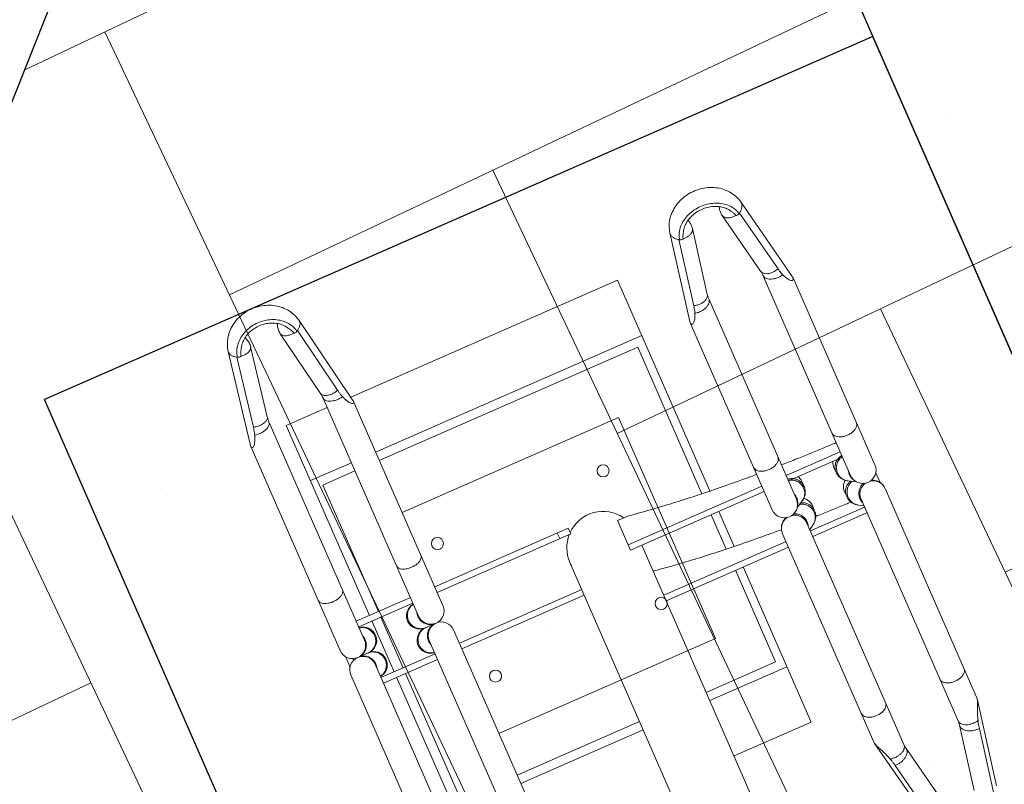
# Model space of a CAD drawing. Header units: metres. Extents: x 134157 to 138734, y 451157 to 455772.
# Tile 508 of 656: x 136619.93 to 136620.746, y 453798.794 to 453799.428. Entities that reach past the tile are written whole.
import ezdxf

# ---------------------------------------------------------------- set-up
doc = ezdxf.new("R2010")
doc.units = ezdxf.units.M
doc.linetypes.add('HIDDEN', pattern=[9.525, 6.35, -3.175])
doc.layers.add('-DR-alg-hulplijnen', color=210, linetype='Continuous', plot=False)
doc.layers.add('-DR-nw-gr-arc-gras', color=7, linetype='Continuous', true_color=0xb5d5a4)
for name, color, linetype in [('-DR-nw-inr-fietsparkeren Tulip enkele beugel', 2, 'Continuous'), ('-DR-nw-maatvoering', 3, 'Continuous'), ('-DR-nw-vh-kantverharding', 3, 'Continuous'), ('VELOPA-FIG15HIDDEN', 1, 'HIDDEN'), ('VELOPA-FIG25', 1, 'Continuous')]:
    doc.layers.add(name, color=color, linetype=linetype)
doc.layers.add('-DR-nw-vh-arc-sbs df bruinrood Broeder Alarmstraat', color=7, linetype='Continuous', lineweight=9, true_color=0xd8beb6)
doc.styles.add('2-5TXT', font='arial.ttf')
doc.styles.add('Drong', font='txt', dxfattribs={"height": 1.8})
doc.dimstyles.new('Drong', dxfattribs={"dimtxt": 1.8, "dimasz": 2.5, "dimexe": 0, "dimexo": 0, "dimgap": 0.9, "dimtad": 1, "dimzin": 0, "dimdsep": 46, "dimtxsty": 'Drong', "dimblk": 'dimblk-wit', "dimcen": 0, "dimse1": 1, "dimse2": 1, "dimclrd": 256, "dimclre": 1, "dimclrt": 7, "dimadec": 0, "dimazin": 0, "dimtfac": 1, "dimtmove": 0, "dimatfit": 3, "dimfxl": 1, "dimtolj": 1, "dimtzin": 0, "dimarcsym": 0})
doc.dimstyles.new('VELOPA-drukwerk', dxfattribs={"dimscale": 0, "dimtxt": 2.5, "dimasz": 2, "dimexe": 1, "dimexo": 1, "dimgap": 1, "dimtad": 1, "dimdec": 0, "dimdsep": 46, "dimtxsty": '2-5TXT', "dimcen": 8, "dimadec": 1, "dimazin": 0, "dimtfac": 1, "dimtdec": 0, "dimtmove": 0, "dimatfit": 3, "dimfxl": 1, "dimtolj": 1, "dimtzin": 0, "dimarcsym": 0})
pattern_1 = [(115.335625, (136419.71802, 453326.2367), (-0.223681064, -0.105903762), [0.06, -0.187485]), (205.335625, (136419.71802, 453326.2367), (0.105903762, -0.223681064), [0.06, -0.187485])]

# ---------------------------------------------------------------- blocks, each defined once
blk = doc.blocks.new('*D482')
at = {"layer": '-DR-alg-hulplijnen', "color": 0, "lineweight": -2, "ltscale": 4, "transparency": 16777216}
for p, q in [((0, -770.72), (0, -1064.73)), ((3625, -770.72), (3625, -1064.73)), ((41.43, -1044.01), (3583.57, -1044.01))]:
    blk.add_line(p, q, dxfattribs=at)
at = {"layer": '-DR-alg-hulplijnen', "color": 0, "ltscale": 4, "transparency": 16777216}
for points in [[(41.43, -1037.1), (41.43, -1050.92), (0, -1044.01)], [(3583.57, -1037.1), (3583.57, -1050.92), (3625, -1044.01)]]:
    blk.add_solid(points, dxfattribs=at)
at = {"layer": 'Defpoints', "color": 0, "ltscale": 4, "transparency": 16777216}
for p in [(0, -750), (3625, -750), (3625, -1044.01)]:
    blk.add_point(p, dxfattribs=at)
at = {"layer": '-DR-alg-hulplijnen', "color": 0, "ltscale": 4, "transparency": 16777216, "insert": (1812.5, -996.83), "char_height": 51.792, "attachment_point": 5, "style": '2-5TXT'}
blk.add_mtext('\\A1;3625', dxfattribs=at)
blk = doc.blocks.new('*D481')
at = {"layer": '-DR-alg-hulplijnen', "color": 0, "lineweight": -2, "ltscale": 4, "transparency": 16777216}
for p, q in [((3645.72, 0), (4009.12, 0)), ((3988.4, -41.43), (3988.4, -708.57)), ((3645.72, -750), (4009.12, -750))]:
    blk.add_line(p, q, dxfattribs=at)
at = {"layer": '-DR-alg-hulplijnen', "color": 0, "ltscale": 4, "transparency": 16777216}
for points in [[(3981.5, -41.43), (3995.31, -41.43), (3988.4, 0)], [(3981.5, -708.57), (3995.31, -708.57), (3988.4, -750)]]:
    blk.add_solid(points, dxfattribs=at)
at = {"layer": 'Defpoints', "color": 0, "ltscale": 4, "transparency": 16777216}
for p in [(3625, 0), (3625, -750), (3988.4, -750)]:
    blk.add_point(p, dxfattribs=at)
at = {"layer": '-DR-alg-hulplijnen', "color": 0, "ltscale": 4, "transparency": 16777216, "insert": (3941.24, -375), "char_height": 51.792, "attachment_point": 5, "rotation": 90, "style": '2-5TXT'}
blk.add_mtext('\\A1;750', dxfattribs=at)
blk = doc.blocks.new('dimblk-wit')
at = {"color": 7}
blk.add_line((0, -0.33333), (0, 0.33333), dxfattribs=at)
blk.add_solid([(0, 0), (-0.8, 0.2), (-0.8, -0.2)], dxfattribs=at)
blk = doc.blocks.new('*D634')
at = {"layer": '-DR-nw-maatvoering', "lineweight": -2, "transparency": 16777216}
blk.add_line((136616.46966, 453791.64601), (136622.29683, 453806.2632), dxfattribs=at)
at = {"layer": 'Defpoints', "color": 0, "transparency": 16777216}
for p in [(136622.48198, 453806.72765), (136622.8896, 453806.56515), (136616.69212, 453791.01906)]:
    blk.add_point(p, dxfattribs=at)
at = {"layer": '-DR-nw-maatvoering', "lineweight": -2, "transparency": 16777216, "xscale": 0.5, "yscale": 0.5, "zscale": 0.5}
for p, rotation in [((136622.48198, 453806.72765), 68.26520454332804), ((136616.2845, 453791.18156), 248.2652045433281)]:
    blk.add_blockref('dimblk-wit', p, dxfattribs=dict(at, rotation=rotation))
at = {"layer": '-DR-nw-maatvoering', "color": 7, "transparency": 16777216, "insert": (136619.04541, 453799.08928), "char_height": 0.36, "attachment_point": 5, "rotation": 68.2652, "style": 'Drong'}
blk.add_mtext('\\A1;16.75', dxfattribs=at)
blk = doc.blocks.new('Fietsenrek Tulip enkel')
at = {"layer": '-DR-alg-hulplijnen', "ltscale": 4}
for p, q in [((0, -750), (0, 0)), ((1925, 0), (0, 0)), ((0, -750), (0, 0)), ((1925, -750), (0, -750))]:
    blk.add_line(p, q, dxfattribs=at)
at = {"layer": 'VELOPA-FIG15HIDDEN', "color": 252, "linetype": 'Continuous', "lineweight": 9}
for p, q in [((272.07, -212), (272.07, -163)), ((277.07, -212), (277.07, -163)), ((323.07, -212), (323.07, -163)), ((277.07, -355), (277.07, -234)), ((323.07, -344.85), (323.07, -234)), ((309.46, -395), (309.46, -516)), ((354.69, -516), (354.69, -405.15)), ((309.46, -538), (309.46, -587)), ((354.69, -587), (354.69, -538))]:
    blk.add_line(p, q, dxfattribs=at)
for points, start_tangent, end_tangent in [([(332.84, -405.15), (335.47, -423.24), (337.87, -442.53), (339.99, -462.76), (341.83, -483.8), (343.37, -505.54), (344.03, -516.62)], (0.154868, -0.987935), (0.055549, -0.998456)), ([(345.42, -546.95), (345.55, -550.64), (346.16, -573.73), (346.25, -578.43)], (0.036012, -0.999351), (0.016893, -0.999857))]:
    blk.add_spline(points, degree=3, dxfattribs=dict(at, start_tangent=start_tangent, end_tangent=end_tangent))
at = {"layer": 'VELOPA-FIG25', "color": 252, "linetype": 'Continuous', "lineweight": 9}
for p, q in [((103.45, -141.09), (24.76, -155.41)), ((103.5, -141.08), (104.33, -141)), ((289.07, -141), (104.33, -141)), ((295.31, -143), (304.89, -143)), ((494.84, -141), (311.07, -141)), ((90.53, -149.36), (31.82, -160.04)), ((299.22, -148), (300.84, -148)), ((300.07, -152), (300.07, -162)), ((289.07, -163), (91.51, -163)), ((507.49, -163), (311.07, -163)), ((328.07, -212), (328.07, -163)), ((87.18, -163.39), (28.48, -174.07)), ((272.07, -175), (100.07, -175)), ((100.07, -175), (100.07, -212)), ((150.07, -175), (150.07, -212)), ((323.07, -175), (277.07, -175)), ((500.07, -175), (328.07, -175)), ((272.07, -183), (157.57, -183)), ((157.57, -183), (157.57, -212)), ((323.07, -183), (277.07, -183)), ((442.57, -183), (328.07, -183)), ((28.48, -200.93), (87.18, -211.61)), ((91.51, -212), (289.07, -212)), ((311.07, -212), (507.49, -212)), ((103.45, -233.91), (24.76, -219.59)), ((31.82, -214.96), (90.53, -225.64)), ((300.07, -213), (300.07, -223)), ((100.07, -233.29), (100.07, -475)), ((104.33, -234), (103.5, -233.92)), ((104.33, -234), (289.07, -234)), ((150.07, -234), (150.07, -475)), ((157.57, -234), (157.57, -468)), ((272.07, -355), (272.07, -234)), ((311.07, -234), (494.84, -234)), ((328.07, -344.85), (328.07, -234)), ((442.57, -344.85), (442.57, -234)), ((450.07, -234), (450.07, -344.85)), ((277.07, -345), (272.07, -345)), ((298.66, -344.85), (630.26, -344.85)), ((277.07, -355), (272.07, -355)), ((309.46, -395), (282.68, -395)), ((282.68, -395), (282.68, -405)), ((304.54, -395), (304.54, -516)), ((309.46, -405.15), (630.25, -405.15)), ((359.61, -516), (359.61, -405.15)), ((442.57, -468), (442.57, -405.15)), ((450.07, -405.15), (450.07, -475)), ((500.07, -405.15), (500.07, -475)), ((157.57, -468), (290.3, -468)), ((309.46, -468), (340.45, -468)), ((359.61, -468), (442.57, -468)), ((290.91, -475), (100.07, -475)), ((341.06, -475), (309.46, -475)), ((500.07, -475), (359.61, -475)), ((155.58, -516.13), (81.68, -530.44)), ((155.61, -516.12), (156.75, -516)), ((325.91, -516), (156.75, -516)), ((337.15, -522.16), (336.35, -523.53)), ((536.17, -516), (347.52, -516)), ((537.37, -516.13), (536.17, -516)), ((537.4, -516.14), (610.29, -530.44)), ((144.87, -524.36), (89.71, -535.04)), ((615.29, -535.04), (560.89, -524.36)), ((140.88, -538.37), (85.72, -549.05)), ((325.91, -538), (144.71, -538)), ((304.54, -538), (304.54, -587)), ((329.17, -541.84), (332.98, -535.37)), ((548.04, -538), (347.52, -538)), ((353.35, -538), (351.08, -541.84)), ((359.61, -587), (359.61, -538)), ((551.78, -538.37), (552.61, -538.45)), ((606.18, -549.04), (551.78, -538.37)), ((314.45, -548), (318.8, -548)), ((340.72, -548), (336.36, -548)), ((85.72, -575.95), (140.88, -586.63)), ((318.8, -577), (314.45, -577)), ((336.36, -577), (340.72, -577)), ((551.78, -586.63), (606.18, -575.96)), ((144.71, -587), (325.83, -587)), ((332.98, -589.63), (329.17, -583.16)), ((347.52, -587), (548.04, -587)), ((351.08, -583.16), (353.35, -587)), ((551.78, -586.63), (552.61, -586.55)), ((155.58, -608.87), (81.68, -594.56)), ((89.71, -589.96), (144.87, -600.64)), ((537.38, -608.87), (610.29, -594.56)), ((560.89, -600.64), (615.29, -589.96)), ((336.13, -602), (336.66, -602)), ((336.35, -601.47), (337.15, -602.84)), ((156.75, -609), (155.61, -608.88)), ((156.75, -609), (325.83, -609)), ((332.17, -607), (341.13, -607)), ((347.52, -609), (536.17, -609)), ((536.17, -609), (537.38, -608.87))]:
    blk.add_line(p, q, dxfattribs=at)
at = {"layer": 'VELOPA-FIG25', "color": 252, "lineweight": 9, "ltscale": 4}
for p, q in [((204.68, -430.11), (204.68, -234)), ((404.68, -430.11), (404.68, -234)), ((204.68, -430.11), (404.68, -430.11))]:
    blk.add_line(p, q, dxfattribs=at)
at = {"layer": 'VELOPA-FIG25', "color": 252, "lineweight": 9}
for centre in [(240.07, -250.5), (360.07, -250.5), (240.07, -400.5), (360.07, -400.5)]:
    blk.add_circle(centre, 5, dxfattribs=at)
at = {"layer": 'VELOPA-FIG25', "color": 252, "linetype": 'Continuous', "lineweight": 9}
for centre, radius, start, end in [((289.07, -152), 11, 270, 90), ((311.07, -152), 11, 90, 270), ((289.07, -162), 11, 185.22659, 0), ((311.07, -162), 11, 180, 354.7786), ((289.07, -213), 11, 0, 174.77355), ((311.07, -213), 11, 5.22154, 180), ((289.07, -223), 11, 270, 90), ((311.07, -223), 11, 90, 270), ((298.44, -375), 30.15, 90, 135), ((300.07, -375), 30.25, 88.04586, 96.65236), ((298.44, -375), 30.15, 138.16915, 238.34468), ((325.98, -527), 11, 270, 90), ((325.98, -598), 11, 270, 90)]:
    blk.add_arc(centre, radius, start, end, dxfattribs=at)
for points, start_tangent, end_tangent in [([(104.33, -141), (105.18, -141.17), (105.6, -141.69), (105.47, -142.5), (104.77, -143.48), (103.53, -144.56), (101.77, -145.66), (99.6, -146.72), (97.03, -147.72)], (1, 0), (-0.941904, -0.335883)), ([(243.54, -163), (245.23, -162.55), (246.78, -161.25), (248.07, -159.2), (248.99, -156.57), (249.47, -153.57), (249.47, -150.43), (248.99, -147.43), (248.07, -144.8), (246.78, -142.75), (245.23, -141.45), (243.54, -141)], (1, 0), (-1, 0)), ([(90.53, -149.36), (91.16, -152.21), (91.37, -155.1), (91.14, -157.8), (90.49, -160.13), (89.46, -161.93), (88.14, -163.06), (87.18, -163.39)], (0.285893, -0.958262), (-0.983181, -0.182632)), ([(97.03, -147.72), (95.09, -148.33), (92.92, -148.87), (90.53, -149.36)], (-0.941902, -0.335887), (-0.983851, -0.178987)), ([(91.51, -163), (93.18, -162.57), (94.71, -161.3), (95.99, -159.31), (96.92, -156.73), (97.43, -153.79), (97.46, -150.71), (97.03, -147.72)], (1, 0.000011), (-0.22413, 0.974559)), ([(289.16, -163.63), (292.17, -163.19), (295.02, -161.91), (297.39, -159.88), (299.08, -157.27), (299.96, -154.3), (300.07, -152.75)], (0.999968, 0.008039), (0, 1)), ([(310.99, -163.63), (308.23, -163.26), (305.57, -162.18), (303.3, -160.45), (301.55, -158.19), (300.45, -155.57), (300.07, -152.75)], (-0.999973, 0.00737), (0, 1)), ([(24.76, -155.41), (19.14, -157.07), (13.87, -159.94), (9.11, -164.03), (5.22, -169.1), (2.33, -174.99), (0.59, -181.39), (0.07, -188.01), (0.77, -194.58), (2.64, -200.81), (5.58, -206.47), (9.41, -211.28), (14.05, -215.18), (19.19, -217.95), (24.76, -219.59)], (-0.983851, -0.178987), (0.983851, -0.178987)), ([(28.95, -161.43), (27.32, -162.1), (24.23, -163.85)], (-0.940515, -0.339753), (-0.825955, -0.563736)), ([(30.3, -157.97), (30.16, -157.81), (28.33, -156.25), (26.43, -155.44), (24.76, -155.41)], (-0.664445, 0.747337), (-0.984307, -0.176465)), ([(29.97, -161.09), (28.95, -161.43)], (-0.95722, -0.289363), (-0.940515, -0.339753)), ([(32.13, -160.57), (29.97, -161.09)], (-0.983851, -0.178987), (-0.95722, -0.289363)), ([(31.82, -160.04), (30.3, -157.97)], (-0.522561, 0.852602), (-0.664445, 0.747337)), ([(32.13, -160.57), (31.98, -160.3), (31.82, -160.04)], (-0.492704, 0.870197), (-0.522561, 0.852602)), ([(32.54, -163.59), (32.66, -162.61), (32.52, -161.54), (32.13, -160.57)], (0.277119, 0.960836), (-0.492704, 0.870197)), ([(91.51, -163), (90.06, -163.04), (88.62, -163.17), (87.18, -163.39)], (-1, -0.00001), (-0.983851, -0.178987)), ([(278.22, -163), (279.07, -165.77), (280.76, -168.38), (283.13, -170.4), (285.98, -171.69), (289.07, -172.13)], (0.163153, -0.986601), (1, 0)), ([(285.53, -163.05), (285.98, -163.19), (288.99, -163.63)], (0.947786, -0.318908), (0.999968, -0.008039)), ([(289.07, -172.13), (292.17, -171.69), (295.02, -170.4), (297.39, -168.38), (299.08, -165.77), (299.96, -162.8), (300.05, -162)], (1, 0), (0.06937, 0.997591)), ([(300.05, -162), (300.07, -161.25)], (0.06937, 0.997591), (0, 1)), ([(300.1, -161.99), (300.07, -161.25)], (-0.069162, 0.997605), (0, 1)), ([(311.07, -172.13), (308.23, -171.76), (305.57, -170.67), (303.3, -168.94), (301.55, -166.69), (300.45, -164.07), (300.1, -161.99)], (-1, 0), (-0.069162, 0.997605)), ([(321.93, -163.01), (321.7, -164.07), (320.6, -166.69), (318.85, -168.94), (316.57, -170.67), (313.92, -171.76), (311.07, -172.13)], (-0.163854, -0.986485), (-1, 0)), ([(314.58, -163.06), (313.92, -163.26), (311.16, -163.63)], (-0.948795, -0.315892), (-0.999973, -0.00737)), ([(24.18, -163.89), (22.9, -164.83), (19.08, -168.65), (16.05, -173.35), (13.94, -178.73), (12.86, -184.53), (12.86, -190.47), (13.94, -196.27), (16.05, -201.65), (19.08, -206.35), (22.9, -210.17), (24.18, -211.11)], (-0.824515, -0.56584), (0.824513, -0.565843)), ([(26.44, -166.51), (23.96, -168.21), (20.78, -171.45), (18.25, -175.44), (16.49, -180.01), (15.59, -184.93), (15.58, -189.98), (16.47, -194.91), (18.22, -199.49), (20.75, -203.51), (23.94, -206.78), (26.44, -208.49)], (-0.868033, -0.496506), (0.868033, -0.496507)), ([(24.23, -163.85), (24.18, -163.89)], (-0.825955, -0.563736), (-0.824515, -0.56584)), ([(28.3, -165.34), (27.29, -165.99), (26.44, -166.51)], (-0.843505, -0.537121), (-0.868096, -0.496396)), ([(32.54, -163.59), (31.44, -163.84), (30.36, -164.21), (29.32, -164.73), (28.3, -165.34)], (-0.983851, -0.178987), (-0.843505, -0.537121)), ([(28.48, -174.07), (29.37, -173.77), (30.66, -172.72), (31.68, -171.06), (32.35, -168.88), (32.65, -166.34), (32.54, -163.59)], (0.983331, 0.181823), (-0.109832, 0.99395)), ([(288.99, -163.63), (289.07, -163.63)], (0.999968, -0.008039), (1, 0)), ([(289.07, -163.63), (289.16, -163.63)], (1, 0), (0.999968, 0.008039)), ([(311.07, -163.63), (310.99, -163.63)], (-1, 0), (-0.999973, 0.00737)), ([(311.16, -163.63), (311.07, -163.63)], (-0.999973, -0.00737), (-1, 0)), ([(28.48, -174.07), (24.93, -174.25), (21.42, -173.52), (19.89, -172.88)], (-0.983851, -0.178987), (-0.898158, 0.439672)), ([(28.48, -200.93), (24.93, -200.75), (21.42, -201.48), (19.89, -202.12)], (-0.983851, 0.178987), (-0.898127, -0.439737)), ([(32.54, -211.41), (32.65, -208.66), (32.35, -206.12), (31.68, -203.94), (30.66, -202.28), (29.37, -201.23), (28.48, -200.93)], (0.109832, 0.99395), (-0.98333, 0.181828)), ([(278.22, -212), (279.07, -209.23), (280.76, -206.62), (283.13, -204.6), (285.98, -203.31), (289.07, -202.87)], (0.163151, 0.986601), (1, 0)), ([(289.07, -202.87), (292.17, -203.31), (295.02, -204.6), (297.39, -206.62), (299.08, -209.23), (299.96, -212.2), (300.05, -213)], (1, 0), (0.06937, -0.997591)), ([(311.07, -202.87), (308.23, -203.24), (305.57, -204.33), (303.3, -206.06), (301.55, -208.31), (300.45, -210.93), (300.1, -213.01)], (-1, 0), (-0.069162, -0.997605)), ([(321.93, -211.99), (321.7, -210.93), (320.6, -208.31), (318.85, -206.06), (316.57, -204.33), (313.92, -203.24), (311.07, -202.87)], (-0.163856, 0.986484), (-1, 0)), ([(24.18, -211.11), (24.23, -211.15)], (0.824513, -0.565843), (0.825955, -0.563736)), ([(24.23, -211.15), (27.32, -212.9), (28.95, -213.57)], (0.825955, -0.563736), (0.940547, -0.339662)), ([(26.44, -208.49), (27.28, -209), (28.29, -209.65)], (0.868097, -0.496395), (0.843367, -0.537337)), ([(28.29, -209.65), (29.31, -210.26), (30.35, -210.78), (31.43, -211.15), (32.54, -211.41)], (0.843367, -0.537337), (0.983851, -0.178987)), ([(32.54, -211.41), (32.66, -212.39), (32.52, -213.46), (32.13, -214.43)], (0.277119, -0.960836), (-0.492704, -0.870197)), ([(90.53, -225.64), (91.16, -222.79), (91.37, -219.9), (91.14, -217.2), (90.49, -214.87), (89.46, -213.07), (88.14, -211.94), (87.18, -211.61)], (0.285893, 0.958262), (-0.983181, 0.182632)), ([(87.18, -211.61), (88.62, -211.83), (90.06, -211.96), (91.51, -212)], (0.983851, -0.178987), (1, 0)), ([(91.51, -212), (93.18, -212.43), (94.71, -213.7), (95.99, -215.69), (96.92, -218.27), (97.43, -221.21), (97.46, -224.29), (97.03, -227.28)], (1, 0), (-0.224064, -0.974575)), ([(243.54, -212), (245.23, -212.45), (246.78, -213.75), (248.07, -215.8), (248.99, -218.43), (249.47, -221.43), (249.47, -224.57), (248.99, -227.57), (248.07, -230.2), (246.78, -232.25), (245.23, -233.55), (243.54, -234)], (1, 0), (-1, 0)), ([(285.53, -211.95), (285.98, -211.81), (288.99, -211.37)], (0.947784, 0.318914), (0.999968, 0.00804)), ([(288.99, -211.37), (289.07, -211.37)], (0.999968, 0.00804), (1, 0)), ([(289.07, -211.37), (289.16, -211.37)], (1, 0), (0.999968, -0.00804)), ([(289.16, -211.37), (292.17, -211.81), (295.02, -213.09), (297.39, -215.12), (299.08, -217.73), (299.96, -220.7), (300.07, -222.25)], (0.999968, -0.00804), (0, -1)), ([(310.99, -211.37), (308.23, -211.74), (305.57, -212.82), (303.3, -214.55), (301.55, -216.81), (300.45, -219.43), (300.07, -222.25)], (-0.999973, -0.00737), (0, -1)), ([(311.07, -211.37), (310.99, -211.37)], (-1, 0), (-0.999973, -0.00737)), ([(311.16, -211.37), (311.07, -211.37)], (-0.999973, 0.00737), (-1, 0)), ([(314.58, -211.94), (313.92, -211.74), (311.16, -211.37)], (-0.948797, 0.315886), (-0.999973, 0.00737)), ([(24.76, -219.59), (26.43, -219.56), (28.33, -218.75), (30.16, -217.19), (30.3, -217.03)], (0.984307, -0.176465), (0.664445, 0.747337)), ([(28.95, -213.57), (29.97, -213.91)], (0.940547, -0.339662), (0.95722, -0.289363)), ([(29.97, -213.91), (32.13, -214.43)], (0.95722, -0.289363), (0.983851, -0.178987)), ([(30.3, -217.03), (31.82, -214.96)], (0.664445, 0.747337), (0.522561, 0.852602)), ([(32.13, -214.43), (31.98, -214.7), (31.82, -214.96)], (-0.492704, -0.870197), (-0.522561, -0.852602)), ([(300.05, -213), (300.07, -213.75)], (0.06937, -0.997591), (0, -1)), ([(300.1, -213.01), (300.07, -213.75)], (-0.069162, -0.997605), (0, -1)), ([(90.53, -225.64), (92.92, -226.13), (95.09, -226.67), (97.03, -227.28)], (0.983851, -0.178987), (0.941904, -0.335883)), ([(97.03, -227.28), (99.61, -228.29), (101.78, -229.34), (103.54, -230.45), (104.79, -231.53), (105.47, -232.51), (105.6, -233.31), (105.18, -233.83), (104.33, -234)], (0.941904, -0.335883), (-1, 0)), ([(301.7, -344.87), (300.51, -344.85)], (-0.99923, 0.039239), (-1, 0.000004)), ([(282.68, -405), (285.33, -423.24), (287.72, -442.53), (289.84, -462.76), (291.68, -483.8), (293.23, -505.54), (293.85, -516)], (0.155063, -0.987905), (0.055968, -0.998433)), ([(156.75, -516), (157.74, -516.17), (158.34, -516.69), (158.4, -517.5), (157.89, -518.48), (156.84, -519.56), (155.28, -520.66), (153.31, -521.72), (150.95, -522.72)], (1, 0), (-0.932927, -0.360065)), ([(287.55, -538), (289.46, -537.55), (291.21, -536.25), (292.67, -534.2), (293.71, -531.57), (294.25, -528.57), (294.25, -525.43), (293.71, -522.43), (292.67, -519.8), (291.21, -517.75), (289.46, -516.45), (287.55, -516)], (1, 0), (-1, 0)), ([(336.37, -523.78), (337.07, -522.31), (337.15, -522.16)], (0.356714, 0.934214), (0.508346, 0.861153)), ([(336.68, -525.38), (336.93, -524.15), (338.03, -521.5), (339.77, -519.22), (342.04, -517.47), (344.68, -516.37), (347.52, -516)], (0.146745, 0.989174), (1, 0.000001)), ([(347.52, -516), (344.82, -516.32), (342.3, -517.24), (340.16, -518.63), (338.46, -520.31), (337.15, -522.16)], (-1, -0.000001), (-0.508282, -0.86119)), ([(510.07, -538), (511.86, -537.63), (513.53, -536.53), (514.96, -534.78), (516.06, -532.5), (516.76, -529.85), (516.99, -527), (516.76, -524.15), (516.06, -521.5), (514.96, -519.22), (513.53, -517.47), (511.86, -516.37), (510.07, -516)], (1, 0), (-1, 0)), ([(554.41, -522.72), (551.44, -521.69), (548.66, -520.63), (546.07, -519.55), (543.64, -518.48), (541.37, -517.49), (539.33, -516.69), (537.55, -516.17), (537.37, -516.13)], (-0.951021, 0.309127), (-0.981045, 0.193781)), ([(81.68, -530.44), (76.3, -532.1), (71.23, -534.97), (66.6, -539.1), (62.84, -544.21), (60.06, -550.14), (58.41, -556.57), (57.95, -563.19), (58.65, -569.74), (60.46, -575.93), (63.32, -581.57), (67, -586.33), (71.46, -590.2), (76.36, -592.92), (81.68, -594.56)], (-0.981767, -0.19009), (0.981767, -0.19009)), ([(89.71, -535.04), (87.89, -532.81), (85.85, -531.25), (83.73, -530.44), (81.68, -530.44)], (-0.555703, 0.831381), (-0.98182, -0.189817)), ([(144.87, -524.36), (145.51, -527.21), (145.68, -530.1), (145.35, -532.8), (144.56, -535.13), (143.36, -536.93), (141.84, -538.06), (140.88, -538.37)], (0.298566, -0.954389), (-0.98157, -0.191104)), ([(144.71, -538), (146.59, -537.57), (148.32, -536.3), (149.77, -534.31), (150.82, -531.73), (151.39, -528.79), (151.43, -525.71), (150.95, -522.72)], (1, 0.000011), (-0.251596, 0.967832)), ([(150.95, -522.72), (149.15, -523.33), (147.11, -523.87), (144.87, -524.36)], (-0.932926, -0.360069), (-0.981767, -0.19009)), ([(347.52, -538), (344.68, -537.63), (342.04, -536.53), (339.77, -534.78), (338.03, -532.5), (336.93, -529.85), (336.68, -528.62)], (-1, 0), (-0.146748, 0.989174)), ([(548.04, -538), (549.72, -537.67), (551.31, -536.69), (552.7, -535.13), (553.8, -533.08), (554.56, -530.66), (554.93, -528.02), (554.88, -525.32), (554.41, -522.72)], (1, 0), (-0.256996, 0.966413)), ([(552.61, -538.45), (554.25, -538.15), (555.87, -537.28), (557.38, -535.88), (558.7, -534.03), (559.76, -531.82), (560.51, -529.39), (560.89, -526.85), (560.89, -524.36)], (1, 0), (-0.078086, 0.996947)), ([(560.89, -524.36), (558.61, -523.87), (556.45, -523.33), (554.41, -522.72)], (-0.981275, 0.192614), (-0.951021, 0.309127)), ([(86.48, -536.66), (85.53, -537.1), (82.37, -539.04)], (-0.920843, -0.389933), (-0.800286, -0.599618)), ([(90.44, -538.59), (89.4, -538.84), (88.39, -539.21), (87.39, -539.73), (86.41, -540.34), (85.41, -540.99), (84.78, -541.38)], (-0.981767, -0.19009), (-0.859726, -0.510755)), ([(85.72, -549.05), (86.61, -548.77), (88.09, -547.72), (89.28, -546.06), (90.1, -543.88), (90.49, -541.34), (90.44, -538.59)], (0.981648, 0.190704), (-0.099991, 0.994988)), ([(87.85, -536.14), (86.48, -536.66)], (-0.948914, -0.315534), (-0.920843, -0.389933)), ([(90.05, -535.57), (87.85, -536.14)], (-0.981767, -0.19009), (-0.948914, -0.315534)), ([(90.05, -535.57), (89.88, -535.3), (89.71, -535.04)], (-0.524241, 0.85157), (-0.555703, 0.831381)), ([(90.44, -538.59), (90.6, -537.61), (90.46, -536.54), (90.05, -535.57)], (0.330721, 0.943729), (-0.524241, 0.85157)), ([(144.71, -538), (143.42, -538.04), (142.14, -538.17), (140.88, -538.37)], (-1, -0.00001), (-0.981767, -0.19009)), ([(294.92, -538), (295.4, -550.64), (296.02, -573.73), (296.23, -587)], (0.041638, -0.999133), (0.011799, -0.99993)), ([(307.89, -538.01), (307.96, -538.57), (308.84, -541.57), (310.52, -544.2), (312.88, -546.25), (314.8, -547.24)], (0.090936, -0.995857), (0.930369, -0.366625)), ([(308.9, -538), (309.79, -540.77), (311.51, -543.38), (313.89, -545.4), (316.74, -546.69), (319.84, -547.13)], (0.174882, -0.984589), (1, 0)), ([(321.31, -538.05), (321.76, -538.19), (324.85, -538.63)], (0.947822, -0.3188), (1, 0)), ([(324.85, -538.63), (325.68, -538.6)], (1, 0), (0.997121, 0.075833)), ([(325.68, -538.6), (325.99, -538.57)], (0.997121, 0.075833), (0.994588, 0.103899)), ([(325.99, -538.57), (326.06, -538.57)], (0.994588, 0.103899), (0.993922, 0.110083)), ([(326.06, -538.57), (327.93, -538.19), (330.75, -536.91), (330.94, -536.78)], (0.993922, 0.110083), (0.829471, 0.55855)), ([(341.75, -547.13), (338.91, -546.76), (336.25, -545.67), (333.96, -543.94), (332.19, -541.69), (331.06, -539.07), (330.97, -538.73)], (-1, 0), (-0.240806, 0.970573)), ([(346.77, -538.63), (343.93, -538.26), (341.27, -537.18), (338.98, -535.45), (337.21, -533.19), (336.16, -530.85)], (-1, 0), (-0.29808, 0.954541)), ([(347.59, -538.6), (346.77, -538.63)], (-0.997167, -0.075223), (-1, 0)), ([(350.25, -538.06), (349.6, -538.26), (347.59, -538.6)], (-0.948032, -0.318175), (-0.997167, -0.075223)), ([(551.78, -538.37), (550.54, -538.16), (549.29, -538.04), (548.04, -538)], (-0.981275, 0.192614), (-1, 0)), ([(82.33, -539.07), (81.38, -539.83), (77.79, -543.65), (74.94, -548.35), (72.96, -553.73), (71.95, -559.53), (71.95, -565.47), (72.96, -571.27), (74.94, -576.65), (77.79, -581.35), (81.38, -585.17), (82.33, -585.93)], (-0.798743, -0.601673), (0.79874, -0.601676)), ([(84.78, -541.38), (82.28, -543.2), (79.31, -546.43), (76.96, -550.42), (75.31, -554.98), (74.45, -559.91), (74.44, -564.97), (75.28, -569.91), (76.92, -574.51), (79.28, -578.52), (82.26, -581.78), (84.78, -583.62)], (-0.859687, -0.510821), (0.859688, -0.510819)), ([(82.37, -539.04), (82.33, -539.07)], (-0.800286, -0.599618), (-0.798743, -0.601673)), ([(309.41, -546.77), (311.36, -547.55), (314.45, -548)], (0.887649, -0.460521), (1, 0)), ([(318.8, -548), (321.5, -547.68), (324.02, -546.76), (326.17, -545.36), (327.87, -543.68), (329.17, -541.84)], (1, 0), (0.508282, 0.86119)), ([(319.84, -547.13), (322.92, -546.69), (325.74, -545.4), (328.07, -543.38), (329.17, -541.84)], (1, 0), (0.508374, 0.861137)), ([(336.36, -548), (333.53, -547.63), (330.88, -546.53), (328.61, -544.78), (327.74, -543.79)], (-1, 0), (-0.616132, 0.787643)), ([(336.69, -547.23), (335.24, -546.53), (332.97, -544.78), (331.23, -542.5), (330.2, -540.06)], (-0.929245, 0.369464), (-0.277578, 0.960703)), ([(351.08, -541.84), (349.78, -543.69), (348.08, -545.37), (345.95, -546.75), (343.44, -547.68), (340.72, -548)], (-0.508282, -0.86119), (-1, 0)), ([(351.08, -541.84), (349.46, -543.94), (347.21, -545.67), (344.58, -546.76), (341.75, -547.13)], (-0.508346, -0.861153), (-1, 0)), ([(85.72, -549.05), (82.76, -549.29), (79.8, -548.87), (78.19, -548.35)], (-0.981767, -0.19009), (-0.930607, 0.36602)), ([(314.8, -547.24), (315.72, -547.55), (318.8, -548)], (0.930369, -0.366625), (1, 0)), ([(340.72, -548), (337.88, -547.63), (336.69, -547.23)], (-1, 0), (-0.929245, 0.369464)), ([(85.72, -575.95), (82.76, -575.71), (79.8, -576.13), (78.19, -576.65)], (-0.981767, 0.19009), (-0.930623, -0.365979)), ([(90.44, -586.41), (90.49, -583.66), (90.1, -581.12), (89.28, -578.94), (88.09, -577.28), (86.61, -576.23), (85.72, -575.95)], (0.099991, 0.994988), (-0.981647, 0.190708)), ([(307.89, -586.99), (307.96, -586.43), (308.84, -583.43), (310.52, -580.8), (312.88, -578.75), (314.8, -577.76)], (0.090934, 0.995857), (0.930369, 0.366625)), ([(308.9, -587), (309.79, -584.23), (311.51, -581.62), (313.89, -579.6), (316.74, -578.31), (319.84, -577.87)], (0.17488, 0.98459), (1, 0)), ([(309.41, -578.23), (311.36, -577.45), (314.45, -577)], (0.887649, 0.460521), (1, 0)), ([(314.8, -577.76), (315.72, -577.45), (318.8, -577)], (0.930369, 0.366625), (1, 0)), ([(329.17, -583.16), (327.87, -581.32), (326.17, -579.64), (324.04, -578.25), (321.52, -577.33), (318.8, -577)], (-0.508282, 0.86119), (-1, 0)), ([(319.84, -577.87), (322.92, -578.31), (325.74, -579.6), (328.07, -581.62), (329.17, -583.16)], (1, 0), (0.508374, -0.861137)), ([(336.36, -577), (333.53, -577.37), (330.88, -578.47), (328.61, -580.22), (327.74, -581.21)], (-1, 0), (-0.616143, -0.787634)), ([(336.69, -577.77), (335.24, -578.47), (332.97, -580.22), (331.23, -582.5), (330.2, -584.94)], (-0.929245, -0.369464), (-0.277578, -0.960703)), ([(341.75, -577.87), (338.91, -578.24), (336.25, -579.33), (333.96, -581.06), (332.19, -583.31), (331.06, -585.93), (330.97, -586.27)], (-1, 0), (-0.240806, -0.970573)), ([(340.72, -577), (337.88, -577.37), (336.69, -577.77)], (-1, 0), (-0.929245, -0.369464)), ([(340.72, -577), (343.42, -577.32), (345.93, -578.24), (348.08, -579.63), (349.78, -581.31), (351.08, -583.16)], (1, 0), (0.508282, -0.86119)), ([(351.08, -583.16), (349.46, -581.06), (347.21, -579.33), (344.58, -578.24), (341.75, -577.87)], (-0.508346, 0.861153), (-1, 0)), ([(82.33, -585.93), (82.37, -585.96)], (0.79874, -0.601676), (0.800286, -0.599618)), ([(82.37, -585.96), (85.53, -587.9), (86.49, -588.34)], (0.800286, -0.599618), (0.920907, -0.389783)), ([(84.78, -583.62), (85.4, -584), (86.4, -584.65), (87.38, -585.26), (88.37, -585.78), (89.39, -586.15), (90.44, -586.41)], (0.859727, -0.510754), (0.981767, -0.19009)), ([(90.44, -586.41), (90.6, -587.39), (90.46, -588.46), (90.05, -589.43)], (0.330721, -0.943729), (-0.524241, -0.85157)), ([(144.87, -600.64), (145.51, -597.79), (145.68, -594.9), (145.35, -592.2), (144.56, -589.87), (143.36, -588.07), (141.84, -586.94), (140.88, -586.63)], (0.298566, 0.954389), (-0.98157, 0.191104)), ([(140.88, -586.63), (142.14, -586.83), (143.42, -586.96), (144.71, -587)], (0.981767, -0.19009), (1, 0)), ([(144.71, -587), (146.59, -587.43), (148.32, -588.7), (149.77, -590.69), (150.82, -593.27), (151.39, -596.21), (151.43, -599.29), (150.95, -602.28)], (1, 0), (-0.251534, -0.967848)), ([(287.55, -587), (289.46, -587.45), (291.21, -588.75), (292.67, -590.8), (293.71, -593.43), (294.25, -596.43), (294.25, -599.57), (293.71, -602.57), (292.67, -605.2), (291.21, -607.25), (289.46, -608.55), (287.55, -609)], (1, 0), (-1, 0)), ([(321.31, -586.95), (321.76, -586.81), (324.6, -586.37)], (0.94782, 0.318806), (0.999729, 0.023285)), ([(324.6, -586.37), (324.85, -586.37)], (0.999729, 0.023285), (1, 0)), ([(324.85, -586.37), (325.68, -586.4)], (1, 0), (0.99712, -0.075834)), ([(325.68, -586.4), (326.06, -586.43)], (0.99712, -0.075834), (0.993922, -0.110083)), ([(326.06, -586.43), (327.93, -586.81), (330.75, -588.09), (330.94, -588.22)], (0.993922, -0.110083), (0.829467, -0.558556)), ([(346.77, -586.37), (343.93, -586.74), (341.27, -587.82), (338.98, -589.55), (337.21, -591.81), (336.16, -594.15)], (-1, 0), (-0.298079, -0.954541)), ([(347.52, -587), (344.68, -587.37), (342.04, -588.47), (339.77, -590.22), (338.03, -592.5), (336.93, -595.15), (336.68, -596.38)], (-1, 0), (-0.146745, -0.989174)), ([(347.59, -586.4), (346.77, -586.37)], (-0.997167, 0.075223), (-1, 0)), ([(350.25, -586.94), (349.6, -586.74), (347.59, -586.4)], (-0.948034, 0.318169), (-0.997167, 0.075223)), ([(510.07, -587), (511.86, -587.37), (513.53, -588.47), (514.96, -590.22), (516.06, -592.5), (516.76, -595.15), (516.99, -598), (516.76, -600.85), (516.06, -603.5), (514.96, -605.78), (513.53, -607.53), (511.86, -608.63), (510.07, -609)], (1, 0), (-1, 0)), ([(548.04, -587), (549.29, -586.96), (550.54, -586.84), (551.78, -586.63)], (1, 0), (0.981275, 0.192614)), ([(548.04, -587), (549.72, -587.33), (551.31, -588.31), (552.7, -589.87), (553.8, -591.92), (554.56, -594.34), (554.93, -596.98), (554.88, -599.68), (554.41, -602.28)], (1, 0), (-0.25692, -0.966433)), ([(552.61, -586.55), (554.25, -586.85), (555.87, -587.72), (557.38, -589.12), (558.7, -590.97), (559.76, -593.18), (560.51, -595.61), (560.89, -598.15), (560.89, -600.64)], (1, 0), (-0.078086, -0.996947)), ([(81.68, -594.56), (83.73, -594.56), (85.85, -593.75), (87.89, -592.19), (89.71, -589.96)], (0.98182, -0.189817), (0.555703, 0.831381)), ([(86.49, -588.34), (87.85, -588.86)], (0.920907, -0.389783), (0.948914, -0.315534)), ([(87.85, -588.86), (90.05, -589.43)], (0.948914, -0.315534), (0.981767, -0.19009)), ([(90.05, -589.43), (89.88, -589.7), (89.71, -589.96)], (-0.524241, -0.85157), (-0.555703, -0.831381)), ([(144.87, -600.64), (147.11, -601.13), (149.15, -601.67), (150.95, -602.28)], (0.981767, -0.19009), (0.932927, -0.360064)), ([(150.95, -602.28), (153.31, -603.29), (155.29, -604.34), (156.85, -605.45), (157.9, -606.53), (158.4, -607.51), (158.34, -608.31), (157.74, -608.83), (156.75, -609)], (0.932927, -0.360064), (-1, 0)), ([(336.37, -601.22), (337.07, -602.69), (337.15, -602.84)], (0.356715, -0.934213), (0.508346, -0.861153)), ([(336.68, -599.62), (336.93, -600.85), (337.59, -602.66)], (0.146748, -0.989174), (0.422468, -0.906378)), ([(337.15, -602.84), (338.46, -604.69), (340.16, -606.37), (342.29, -607.75), (344.8, -608.68), (347.52, -609)], (0.508282, -0.86119), (1, 0)), ([(337.59, -602.66), (338.03, -603.5)], (0.422468, -0.906378), (0.498562, -0.866854)), ([(338.03, -603.5), (339.77, -605.78), (342.04, -607.53), (344.68, -608.63), (347.52, -609)], (0.498562, -0.866854), (1, 0)), ([(537.38, -608.87), (538.91, -608.46), (540.65, -607.81), (542.6, -606.98), (544.7, -606.05), (546.9, -605.09), (549.25, -604.14), (551.75, -603.19), (554.41, -602.28)], (0.981183, 0.193079), (0.951021, 0.309127)), ([(554.41, -602.28), (556.45, -601.67), (558.61, -601.13), (560.89, -600.64)], (0.95102, 0.309129), (0.981275, 0.192614))]:
    blk.add_spline(points, degree=3, dxfattribs=dict(at, start_tangent=start_tangent, end_tangent=end_tangent))
at = {"layer": '-DR-alg-hulplijnen', "ltscale": 4}
dim = blk.add_linear_dim(base=(3988.4, -750), p1=(3625, 0), p2=(3625, -750), angle=90, dimstyle='VELOPA-drukwerk', override={"dimscale": 20.716723}, dxfattribs=at)
dim.commit()
dim.dimension.update_dxf_attribs({"geometry": '*D481', "text_midpoint": (3941.24, -375)})
dim = blk.add_linear_dim(base=(3625, -1044.01), p1=(0, -750), p2=(3625, -750), dimstyle='VELOPA-drukwerk', override={"dimscale": 20.716723}, dxfattribs=at)
dim.commit()
dim.dimension.update_dxf_attribs({"geometry": '*D482', "text_midpoint": (1812.5, -996.83)})

msp = doc.modelspace()

# ---------------------------------------------------------------- hatches: boundary and pattern name
at = {"layer": '-DR-nw-gr-arc-gras', "transparency": 33554687}
h = msp.add_hatch(dxfattribs=at)
h.set_pattern_fill('AGR-BOLLEN', color=256, scale=0.1, pattern_type=2)
h.set_pattern_definition(pattern_1)
edge = h.paths.add_edge_path()
edge.add_arc((-7000776.80952, 3043164.56756), 7592527.99736, 340.056750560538, 340.05722562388)
edge.add_line((136455.78156, 453494.25428), (136455.1236, 453494.49341))
edge.add_arc((380495.22236, 364992.54844), 259592.30355, 160.0666568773, 160.0804453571)
edge.add_line((136433.83229, 453435.76153), (136433.81349, 453435.76834))
edge.add_line((136433.81349, 453435.76834), (136432.1795, 453431.25509))
edge.add_line((136432.1795, 453431.25509), (136432.1983, 453431.24829))
edge.add_line((136432.1983, 453431.24829), (136431.67763, 453429.86961))
edge.add_line((136431.67763, 453429.86961), (136432.33635, 453429.63123))
edge.add_line((136432.33635, 453429.63123), (136434.30927, 453435.07658))
h = msp.add_hatch(dxfattribs=at)
h.set_pattern_fill('AGR-BOLLEN', color=256, scale=0.1, pattern_type=2)
h.set_pattern_definition(pattern_1)
edge = h.paths.add_edge_path()
edge.add_line((136644.27531, 454017.42185), (136643.93507, 454016.48147))
edge.add_line((136643.93507, 454016.48147), (136643.88393, 454016.34032))
edge.add_line((136643.88393, 454016.34032), (136644.54221, 454016.10165))
edge.add_arc((1711333.98314, -116117.42654), 1674723.58177, 160.09567204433, 160.09665735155, ccw=False)
edge.add_line((136654.34695, 454043.18128), (136653.68886, 454043.41989))
edge.add_line((136653.68886, 454043.41989), (136653.6378, 454043.27898))
edge.add_line((136653.6378, 454043.27898), (136653.29754, 454042.33866))
edge.add_line((136653.29754, 454042.33866), (136644.27531, 454017.42185))
at = {"layer": '-DR-nw-vh-arc-sbs df bruinrood Broeder Alarmstraat', "transparency": 33554687}
h = msp.add_hatch(dxfattribs=at)
h.set_pattern_fill('AVH-SBS_DIKFORMAAT_KEPER', color=256, scale=3.5, angle=45, pattern_type=2)
h.set_pattern_definition([(115.335625, (136419.71802, 453326.2367), (-0.32161438, 0.11492906), [0.966, -0.483]), (25.335625, (136419.0632, 453325.92668), (-0.32161438, 0.11492906), [0.966, -0.483]), (115.335625, (136419.35052, 453326.73071), (-0.32161438, 0.11492906), [0, -1.449]), (115.335625, (136419.33894, 453326.19083), (-0.32161438, 0.11492906), [0, -1.449])])
h.paths.add_polyline_path([(136622.80755, 453806.59447), (136616.61007, 453791.04838), (136618.5044, 453790.31427), (136624.63134, 453805.90244)])

# ---------------------------------------------------------------- linework, layer by layer
at = {"layer": '-DR-nw-vh-kantverharding'}
msp.add_lwpolyline([(136618.5044, 453790.31427), (136616.61007, 453791.04838), (136622.80755, 453806.59447), (136624.63134, 453805.90244)], dxfattribs=at)

# ---------------------------------------------------------------- block references
at = {"layer": '-DR-nw-inr-fietsparkeren Tulip enkele beugel', "xscale": -0.001, "yscale": 0.001, "zscale": 0.001, "rotation": 113.6629406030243}
for p in [(136621.48486, 453803.0826), (136621.10291, 453802.08896), (136620.72083, 453801.0964), (136620.33651, 453800.10098), (136619.95053, 453799.11286)]:
    msp.add_blockref('Fietsenrek Tulip enkel', p, dxfattribs=at)

# ---------------------------------------------------------------- dimensions: what is measured, and where the dimension line sits
at = {"layer": '-DR-nw-maatvoering'}
dim = msp.add_aligned_dim(p1=(136616.69212, 453791.01906), p2=(136622.8896, 453806.56515), distance=0.43882, dimstyle='Drong', override={"dimrnd": 0.05, "dimtfill": 0}, dxfattribs=at)
dim.commit()
dim.dimension.update_dxf_attribs({"geometry": '*D634', "text_midpoint": (136619.04541, 453799.08928)})

doc.saveas('drawing.dxf')
